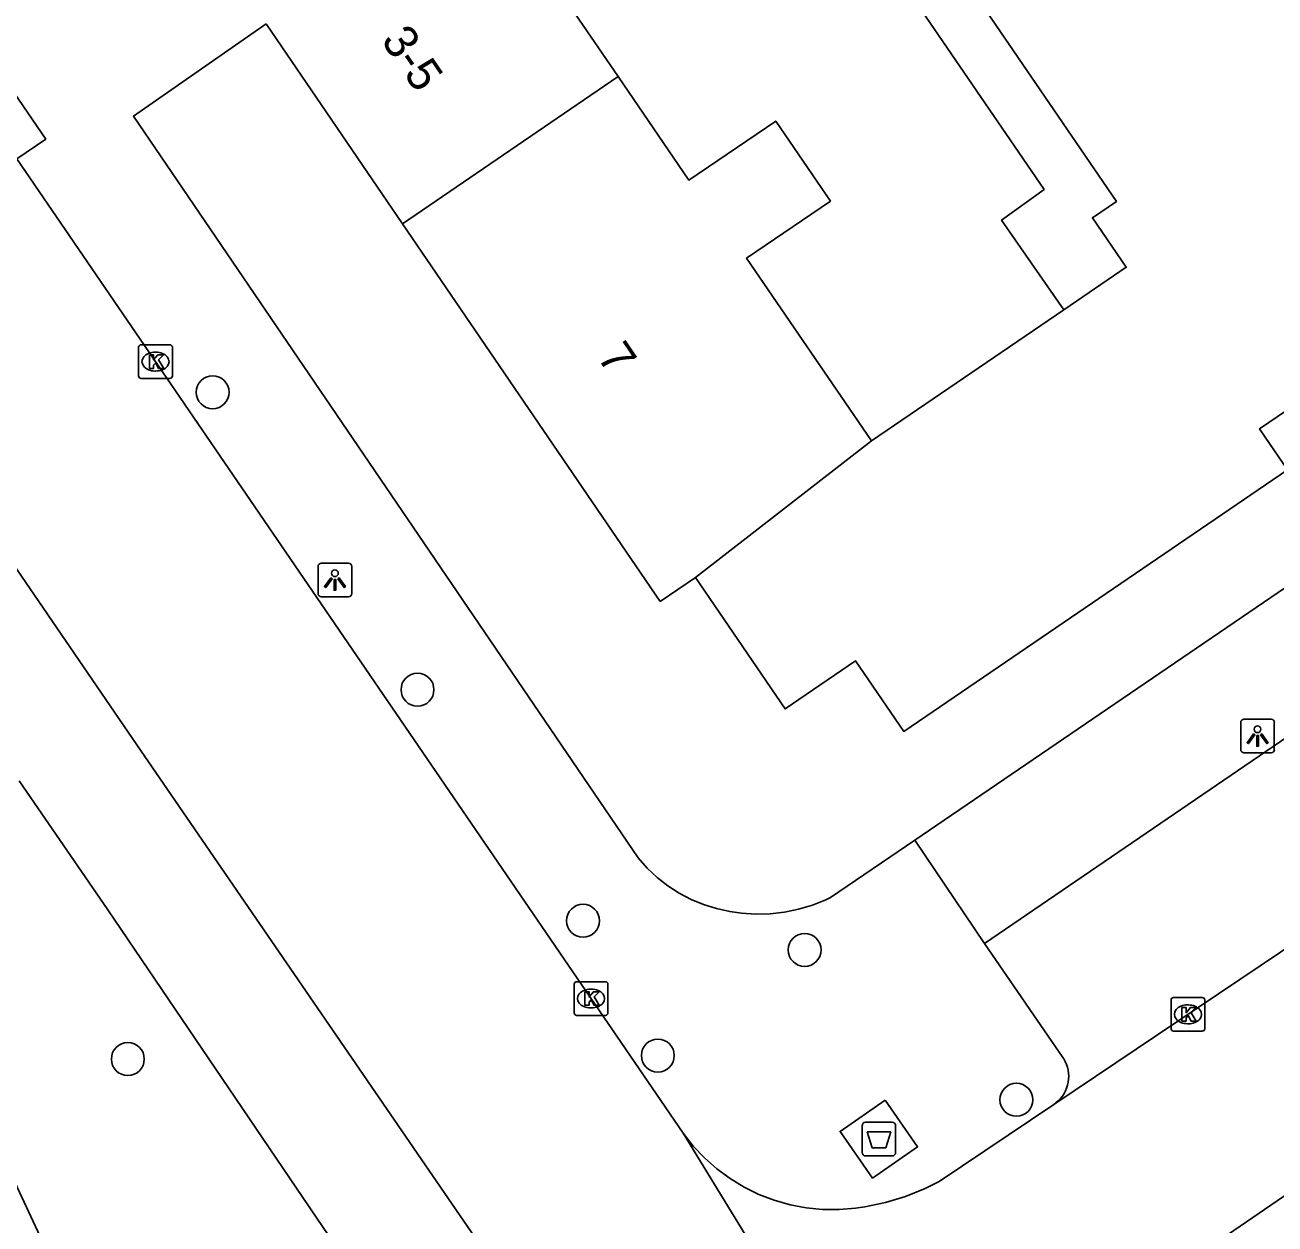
# Model space of a CAD drawing. Extents: x 157466 to 158888, y 383063 to 384677.
# Drawn here: x 158363.86 to 158400.94, y 383760.86 to 383796.45 of the extents above; entities that cross this region are included whole.
import ezdxf

# ---------------------------------------------------------------- set-up
doc = ezdxf.new("R2010")
doc.units = 0
for name, color, linetype in [('IMGEO_Afval_apart_plaats', 7, 'Continuous'), ('IMGEO_Boom', 7, 'Continuous'), ('IMGEO_Groenvoorziening', 7, 'Continuous'), ('IMGEO_Kolk', 7, 'Continuous'), ('IMGEO_Lichtpunt', 7, 'Continuous'), ('IMGEO_Pand', 7, 'Continuous'), ('IMGEO_Pand_nummerreeks', 7, 'Continuous'), ('IMGEO_Rijbaan_lokaal_open', 7, 'Continuous'), ('IMGEO_Voetpad_gesloten', 7, 'Continuous'), ('IMGEO_Voetpad_open', 7, 'Continuous')]:
    doc.layers.add(name, color=color, linetype=linetype)

msp = doc.modelspace()

# ---------------------------------------------------------------- linework, layer by layer
at = {"layer": 'IMGEO_Afval_apart_plaats'}
for p, q in [((158388.699, 383762.982), (158388.699, 383763.782)), ((158388.699, 383763.782), (158388.699, 383762.982)), ((158388.799, 383763.882), (158389.589, 383763.882)), ((158389.589, 383763.882), (158388.799, 383763.882)), ((158389.689, 383763.782), (158389.689, 383762.982)), ((158389.689, 383762.982), (158389.689, 383763.782)), ((158389.589, 383762.882), (158388.799, 383762.882)), ((158388.799, 383762.882), (158389.589, 383762.882))]:
    msp.add_line(p, q, dxfattribs=at)
msp.add_lwpolyline([(158388.842, 383763.596), (158389.546, 383763.596), (158389.397, 383763.126), (158388.991, 383763.126), (158388.842, 383763.596)], dxfattribs=at)
for centre, start, end in [((158388.799, 383763.782), 90, 180), ((158388.799, 383763.782), 90, 180), ((158389.589, 383763.782), 0, 90), ((158389.589, 383763.782), 360, 90), ((158388.799, 383762.982), 180, 270), ((158388.799, 383762.982), 180, 270), ((158389.589, 383762.982), 270, 0), ((158389.589, 383762.982), 270, 0)]:
    msp.add_arc(centre, 0.1, start, end, dxfattribs=at)
at = {"layer": 'IMGEO_Boom'}
for centre in [(158369.428, 383785.55), (158375.505, 383776.722), (158380.415, 383769.863), (158386.991, 383768.997), (158366.911, 383765.758), (158382.635, 383765.862), (158393.273, 383764.55)]:
    msp.add_circle(centre, 0.489, dxfattribs=at)
at = {"layer": 'IMGEO_Groenvoorziening'}
msp.add_lwpolyline([(158364.589, 383759.9), (158361.895, 383765.648), (158360.266, 383770.197), (158360.104, 383770.649)], dxfattribs=at)
at = {"layer": 'IMGEO_Kolk'}
for p, q in [((158367.231, 383786.033), (158367.231, 383786.885)), ((158367.306, 383786.959), (158368.158, 383786.959)), ((158368.232, 383786.885), (158368.232, 383786.033)), ((158367.719, 383786.739), (158367.744, 383786.739)), ((158367.742, 383786.179), (158367.717, 383786.179)), ((158368.158, 383785.959), (158367.306, 383785.959)), ((158380.152, 383767.129), (158380.152, 383767.981)), ((158380.227, 383768.055), (158381.079, 383768.055)), ((158381.153, 383767.981), (158381.153, 383767.129)), ((158380.64, 383767.835), (158380.665, 383767.835)), ((158397.861, 383766.66), (158397.861, 383767.512)), ((158397.936, 383767.586), (158398.788, 383767.586)), ((158398.862, 383767.512), (158398.862, 383766.66)), ((158380.663, 383767.275), (158380.638, 383767.275)), ((158398.349, 383767.366), (158398.374, 383767.366)), ((158381.079, 383767.055), (158380.227, 383767.055)), ((158398.372, 383766.806), (158398.347, 383766.806)), ((158398.788, 383766.586), (158397.936, 383766.586))]:
    msp.add_line(p, q, dxfattribs=at)
for points in [[(158367.231, 383786.033), (158367.231, 383786.885)], [(158367.306, 383786.959), (158368.158, 383786.959)], [(158368.232, 383786.885), (158368.232, 383786.033)], [(158367.552, 383786.659), (158367.675, 383786.659), (158367.675, 383786.508), (158367.805, 383786.659), (158367.969, 383786.659), (158367.823, 383786.508), (158367.976, 383786.259), (158367.824, 383786.259), (158367.739, 383786.423), (158367.675, 383786.356), (158367.675, 383786.259), (158367.552, 383786.259), (158367.552, 383786.659)], [(158368.158, 383785.959), (158367.306, 383785.959)], [(158380.152, 383767.129), (158380.152, 383767.981)], [(158380.227, 383768.055), (158381.079, 383768.055)], [(158381.153, 383767.981), (158381.153, 383767.129)], [(158380.473, 383767.755), (158380.596, 383767.755), (158380.596, 383767.604), (158380.726, 383767.755), (158380.89, 383767.755), (158380.744, 383767.604), (158380.897, 383767.355), (158380.745, 383767.355), (158380.66, 383767.519), (158380.596, 383767.452), (158380.596, 383767.355), (158380.473, 383767.355), (158380.473, 383767.755)], [(158397.861, 383766.66), (158397.861, 383767.512)], [(158397.936, 383767.586), (158398.788, 383767.586)], [(158398.862, 383767.512), (158398.862, 383766.66)], [(158398.182, 383767.286), (158398.305, 383767.286), (158398.305, 383767.135), (158398.435, 383767.286), (158398.599, 383767.286), (158398.453, 383767.135), (158398.606, 383766.886), (158398.454, 383766.886), (158398.369, 383767.05), (158398.305, 383766.983), (158398.305, 383766.886), (158398.182, 383766.886), (158398.182, 383767.286)], [(158381.079, 383767.055), (158380.227, 383767.055)], [(158398.788, 383766.586), (158397.936, 383766.586)]]:
    msp.add_lwpolyline(points, dxfattribs=at)
for centre, start, end in [((158367.308, 383786.883), 91.552, 178.448), ((158367.308, 383786.883), 91.552, 178.448), ((158368.156, 383786.883), 1.552, 88.448), ((158368.156, 383786.883), 1.552, 88.448), ((158367.308, 383786.035), 181.552, 268.448), ((158367.308, 383786.035), 181.552, 268.448), ((158368.156, 383786.035), 271.552, 358.448), ((158368.156, 383786.035), 271.552, 358.448), ((158380.229, 383767.979), 91.552, 178.448), ((158380.229, 383767.979), 91.552, 178.448), ((158381.077, 383767.979), 1.552, 88.448), ((158381.077, 383767.979), 1.552, 88.448), ((158397.938, 383767.51), 91.552, 178.448), ((158397.938, 383767.51), 91.552, 178.448), ((158398.786, 383767.51), 1.552, 88.448), ((158398.786, 383767.51), 1.552, 88.448), ((158380.229, 383767.131), 181.552, 268.448), ((158380.229, 383767.131), 181.552, 268.448), ((158381.077, 383767.131), 271.552, 358.448), ((158381.077, 383767.131), 271.552, 358.448), ((158397.938, 383766.662), 181.552, 268.448), ((158397.938, 383766.662), 181.552, 268.448), ((158398.786, 383766.662), 271.552, 358.448), ((158398.786, 383766.662), 271.552, 358.448)]:
    msp.add_arc(centre, 0.0765, start, end, dxfattribs=at)
for centre, major_axis, ratio, start_param, end_param in [((158367.718, 383786.459), (-0.387, 0.002), 0.722429, 4.712389, 7.853982), ((158367.743, 383786.459), (-0.39, 0.002), 0.717154, 1.570796, 4.712389), ((158380.639, 383767.555), (-0.387, 0.002), 0.722429, 4.712389, 7.853982), ((158380.664, 383767.555), (-0.39, 0.002), 0.717154, 1.570796, 4.712389), ((158398.348, 383767.086), (-0.387, 0.002), 0.722429, 4.712389, 7.853982), ((158398.373, 383767.086), (-0.39, 0.002), 0.717154, 1.570796, 4.712389)]:
    msp.add_ellipse(centre, major_axis=major_axis, ratio=ratio, start_param=start_param, end_param=end_param, dxfattribs=at)
at = {"layer": 'IMGEO_Lichtpunt'}
for p, q in [((158373.458, 383780.474), (158372.65, 383780.474)), ((158373.458, 383780.474), (158372.65, 383780.474)), ((158372.556, 383780.379), (158372.556, 383779.572)), ((158372.556, 383780.379), (158372.556, 383779.572)), ((158373.552, 383779.572), (158373.552, 383780.379)), ((158373.552, 383779.572), (158373.552, 383780.379)), ((158372.65, 383779.478), (158373.458, 383779.478)), ((158372.65, 383779.478), (158373.458, 383779.478)), ((158399.929, 383775.748), (158399.929, 383774.941)), ((158399.929, 383775.748), (158399.929, 383774.941)), ((158400.831, 383775.843), (158400.023, 383775.843)), ((158400.831, 383775.843), (158400.023, 383775.843)), ((158400.925, 383774.941), (158400.925, 383775.748)), ((158400.925, 383774.941), (158400.925, 383775.748)), ((158400.023, 383774.847), (158400.831, 383774.847)), ((158400.023, 383774.847), (158400.831, 383774.847))]:
    msp.add_line(p, q, dxfattribs=at)
for points in [[(158372.93, 383780.043), (158372.969, 383780.015), (158372.781, 383779.753), (158372.743, 383779.78), (158372.93, 383780.043)], [(158373.032, 383779.995), (158373.079, 383779.995), (158373.079, 383779.673), (158373.032, 383779.673), (158373.032, 383779.995)], [(158373.142, 383780.015), (158373.18, 383780.042), (158373.367, 383779.78), (158373.328, 383779.752), (158373.142, 383780.015)], [(158400.303, 383775.412), (158400.342, 383775.384), (158400.154, 383775.122), (158400.116, 383775.149), (158400.303, 383775.412)], [(158400.405, 383775.364), (158400.452, 383775.364), (158400.452, 383775.042), (158400.405, 383775.042), (158400.405, 383775.364)], [(158400.515, 383775.384), (158400.553, 383775.411), (158400.74, 383775.149), (158400.701, 383775.121), (158400.515, 383775.384)]]:
    msp.add_lwpolyline(points, dxfattribs=at)
for centre in [(158373.055, 383780.177), (158400.428, 383775.546)]:
    msp.add_circle(centre, 0.0994, dxfattribs=at)
for centre, start, end in [((158372.65, 383780.379), 90, 180), ((158372.65, 383780.379), 90, 180), ((158373.458, 383780.379), 0, 90), ((158373.458, 383780.379), 0, 90), ((158372.65, 383779.572), 180, 270), ((158372.65, 383779.572), 180, 270), ((158373.458, 383779.572), 270, 0), ((158373.458, 383779.572), 270, 360), ((158400.023, 383775.748), 90, 180), ((158400.023, 383775.748), 90, 180), ((158400.831, 383775.748), 0, 90), ((158400.831, 383775.748), 0, 90), ((158400.023, 383774.941), 180, 270), ((158400.023, 383774.941), 180, 270), ((158400.831, 383774.941), 270, 0), ((158400.831, 383774.941), 270, 360)]:
    msp.add_arc(centre, 0.0946, start, end, dxfattribs=at)
at = {"layer": 'IMGEO_Pand'}
for points in [[(158442.619, 383817.275), (158437.202, 383813.58), (158439.887, 383809.644), (158428.548, 383801.911), (158426.177, 383805.388), (158423.704, 383803.702), (158424.427, 383802.642), (158402.712, 383787.832), (158402.577, 383787.74), (158403.44, 383786.474), (158400.485, 383784.46), (158400.653, 383784.214), (158401.312, 383783.247), (158389.931, 383775.485), (158388.503, 383777.577), (158386.41, 383776.149), (158383.749, 383780.051)], [(158381.461, 383794.917), (158379.364, 383797.992), (158381.936, 383799.746), (158380.287, 383802.164)], [(158394.682, 383787.998), (158396.532, 383789.259), (158395.529, 383790.729), (158396.24, 383791.213), (158392.4, 383796.843)], [(158375.063, 383790.553), (158371.02, 383796.481)], [(158375.063, 383790.553), (158381.461, 383794.917)], [(158388.97, 383784.103), (158385.27, 383789.529), (158387.755, 383791.225), (158386.135, 383793.6), (158383.558, 383791.843), (158381.461, 383794.917)], [(158383.749, 383780.051), (158382.709, 383779.342), (158375.063, 383790.553)], [(158394.682, 383787.998), (158388.97, 383784.103)], [(158383.749, 383780.051), (158388.97, 383784.103)]]:
    msp.add_lwpolyline(points, dxfattribs=at)
at = {"layer": 'IMGEO_Rijbaan_lokaal_open'}
for points in [[(158394.384, 383764.411), (158407.233, 383773.047), (158444.242, 383798.459)], [(158447.639, 383793.508), (158438.021, 383786.908), (158394.268, 383756.934)], [(158363.618, 383792.478), (158383.383, 383763.56)], [(158403.195, 383722.384), (158398.86, 383728.748), (158384.398, 383750), (158367.182, 383775.081), (158361.89, 383782.81), (158360.625, 383784.68), (158360.219, 383785.273)], [(158383.383, 383763.56), (158383.685, 383763.177), (158384.02, 383762.822), (158384.385, 383762.499), (158384.778, 383762.209), (158385.195, 383761.956), (158385.633, 383761.741), (158386.088, 383761.566), (158386.558, 383761.433), (158387.037, 383761.342), (158387.522, 383761.294), (158388.01, 383761.29), (158388.497, 383761.329), (158388.774, 383761.371), (158389.388, 383761.499), (158389.987, 383761.682), (158390.568, 383761.917), (158390.977, 383762.121), (158394.384, 383764.411)], [(158383.383, 383763.56), (158391.072, 383750.993)]]:
    msp.add_lwpolyline(points, dxfattribs=at)
at = {"layer": 'IMGEO_Voetpad_gesloten'}
msp.add_lwpolyline([(158389.38, 383764.54), (158390.343, 383763.153), (158389.007, 383762.225), (158388.044, 383763.612), (158389.38, 383764.54)], dxfattribs=at)
at = {"layer": 'IMGEO_Voetpad_open'}
for points in [[(158442.667, 383807.999), (158390.257, 383772.256)], [(158380.13, 383802.54), (158384.582, 383805.48), (158394.092, 383791.569), (158392.834, 383790.659), (158394.682, 383787.998)], [(158392.331, 383769.184), (158440.564, 383802.129)], [(158358.211, 383800.389), (158359.07, 383800.976), (158364.477, 383793.065), (158363.618, 383792.478)], [(158371.02, 383796.481), (158367.083, 383793.747), (158382.05, 383771.727), (158382.318, 383771.427), (158382.612, 383771.152), (158382.929, 383770.904), (158383.267, 383770.686), (158383.623, 383770.498), (158383.994, 383770.344), (158384.378, 383770.223), (158384.771, 383770.136), (158385.12, 383770.09), (158385.545, 383770.062), (158385.972, 383770.071), (158386.396, 383770.119), (158386.813, 383770.205), (158387.222, 383770.327), (158387.618, 383770.486), (158387.758, 383770.552), (158390.257, 383772.256)], [(158363.686, 383774.013), (158366.318, 383770.192), (158372.705, 383760.759), (158380.076, 383750), (158385.839, 383741.558)], [(158390.257, 383772.256), (158392.331, 383769.184)], [(158394.384, 383764.411), (158394.456, 383764.465), (158394.523, 383764.524), (158394.584, 383764.59), (158394.639, 383764.661), (158394.688, 383764.736), (158394.73, 383764.816), (158394.764, 383764.899), (158394.791, 383764.984), (158394.81, 383765.072), (158394.821, 383765.161), (158394.824, 383765.251), (158394.82, 383765.34), (158394.807, 383765.429), (158394.786, 383765.517), (158394.758, 383765.602), (158394.722, 383765.684), (158394.679, 383765.763), (158394.655, 383765.8), (158392.331, 383769.184)]]:
    msp.add_lwpolyline(points, dxfattribs=at)

# ---------------------------------------------------------------- texts
at = {"layer": 'IMGEO_Pand_nummerreeks'}
for s, rotation, p in [('3-5', 304.2947, (158374.405, 383795.991)), ('7', 304.2943, (158380.813, 383786.595))]:
    msp.add_text(s, height=1, rotation=rotation, dxfattribs=at).set_placement(p)

doc.saveas('drawing.dxf')
